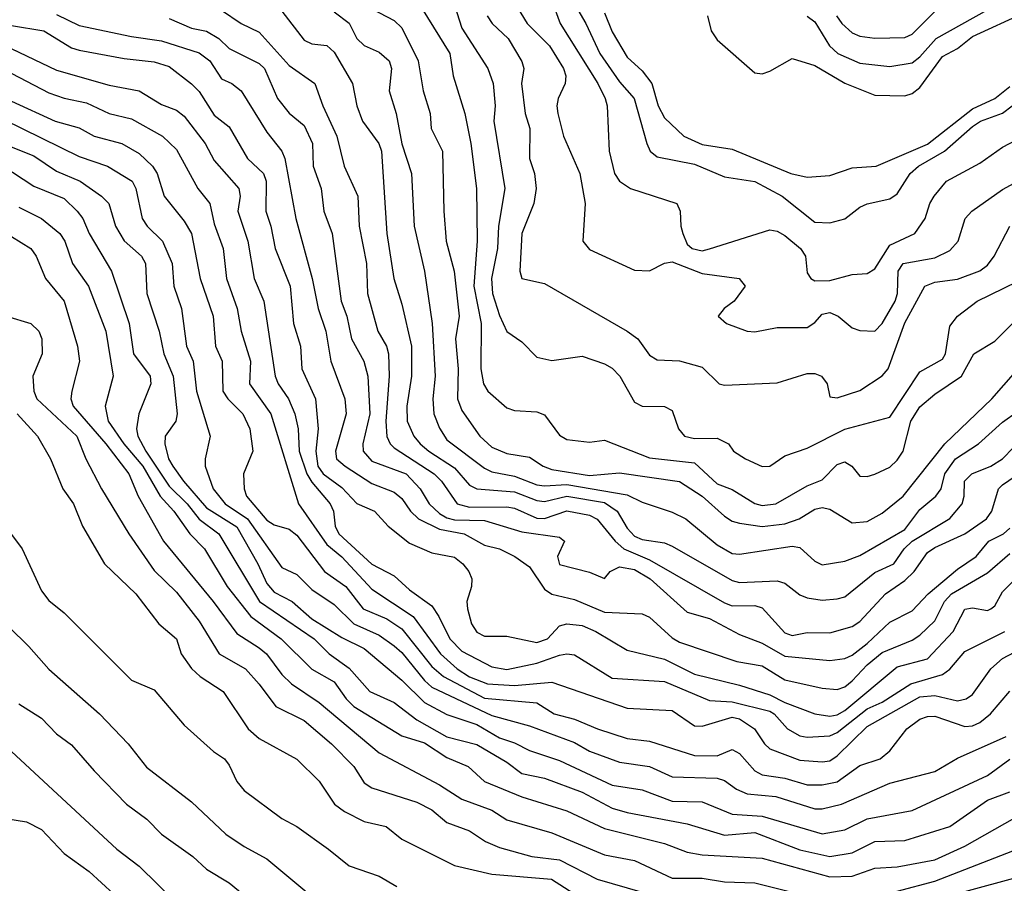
# Model space of a CAD drawing. Header units: metres. Extents: x -51132 to -49532, y -231222 to -229437.
# Tile 283 of 334: x -50040 to -49974, y -230086 to -230028. Entities that reach past the tile are written whole.
import ezdxf

# ---------------------------------------------------------------- set-up
doc = ezdxf.new("R2010")
doc.units = ezdxf.units.M
doc.layers.add('CONTOUR_INDEX', color=1, linetype='Continuous')
doc.layers.add('CONTOUR_INTER', color=3, linetype='Continuous')

msp = doc.modelspace()

# ---------------------------------------------------------------- linework, layer by layer
at = {"layer": 'CONTOUR_INDEX'}
for points, elevation in [([(-50010.58, -230027.046), (-50010.08, -230028.579), (-50008.35, -230031.259), (-50008.002, -230032.259), (-50007.863, -230033.759), (-50007.955, -230034.759), (-50007.211, -230039.259), (-50007.642, -230041.759), (-50007.719, -230043.259), (-50008.104, -230045.259), (-50008.039, -230046.259), (-50007.58, -230047.725), (-50007.08, -230048.783), (-50006.08, -230049.472), (-50005.08, -230050.482), (-50004.08, -230050.705), (-50002.08, -230050.424), (-50000.58, -230050.929), (-50000.08, -230051.224), (-49999.55, -230051.759), (-49998.58, -230053.492), (-49998.08, -230053.753), (-49996.58, -230053.767), (-49996.08, -230054.05), (-49995.643, -230055.259), (-49995.263, -230055.759), (-49994.58, -230055.917), (-49993.08, -230055.878), (-49992.319, -230056.259), (-49991.999, -230056.759), (-49991.201, -230057.259), (-49990.08, -230057.78), (-49989.58, -230057.755), (-49988.58, -230057.064), (-49987.08, -230056.563), (-49984.58, -230055.278), (-49981.58, -230054.485), (-49979.58, -230051.471), (-49978.08, -230050.626), (-49977.873, -230050.259), (-49977.58, -230048.418), (-49977.08, -230047.768), (-49975.767, -230046.759), (-49973.08, -230045.454)], 55), ([(-50026.08, -230027.379), (-50024.781, -230028.259), (-50023.58, -230028.835), (-50021.58, -230031.067), (-50019.867, -230032.259), (-50019.338, -230033.759), (-50018.408, -230035.759), (-50017.926, -230037.759), (-50017.016, -230039.759), (-50016.922, -230041.759), (-50016.444, -230044.259), (-50016.358, -230046.259), (-50015.683, -230048.759), (-50015.095, -230049.759), (-50014.97, -230050.259), (-50014.934, -230051.759), (-50015.145, -230054.759), (-50015.08, -230055.777), (-50014.863, -230056.259), (-50014.58, -230056.532), (-50011.928, -230058.259), (-50011.429, -230058.759), (-50010.399, -230060.259), (-50009.58, -230060.486), (-50007.08, -230060.461), (-50006.58, -230060.561), (-50005.08, -230061.21), (-50004.58, -230061.228), (-50003.08, -230060.723), (-50001.58, -230061.019), (-50001.08, -230061.275), (-49999.874, -230062.759), (-49999.298, -230063.259), (-49997.58, -230063.985), (-49992.58, -230066.86), (-49992.08, -230067.066), (-49990.58, -230067.036), (-49990.08, -230067.185), (-49988.58, -230068.858), (-49988.08, -230069.028), (-49987.08, -230068.834), (-49985.58, -230068.864), (-49984.08, -230068.432), (-49983.58, -230068.099), (-49981.866, -230066.259), (-49980.58, -230065.358), (-49979.965, -230064.759), (-49979.08, -230063.508), (-49978.58, -230063.164), (-49976.58, -230062.267), (-49975.129, -230061.259), (-49974.786, -230060.759), (-49974.349, -230059.259), (-49974.08, -230058.997), (-49971.543, -230057.259)], 60), ([(-50000.58, -230027.557), (-50000.08, -230028.815), (-49999.08, -230030.506), (-49998.08, -230031.409), (-49997.428, -230032.259), (-49997.003, -230033.759), (-49996.58, -230034.556), (-49995.303, -230035.759), (-49994.08, -230036.335), (-49992.08, -230036.63), (-49988.182, -230038.259), (-49987.08, -230038.503), (-49985.58, -230038.396), (-49984.08, -230037.889), (-49982.49, -230037.759), (-49979.08, -230036.311), (-49976.08, -230033.948), (-49974.58, -230033.266), (-49973.58, -230032.455)], 50), ([(-50044.08, -230029.498), (-50037.58, -230032.888), (-50036.58, -230033.243), (-50035.08, -230033.547), (-50033.58, -230034.253), (-50032.08, -230034.61), (-50030.016, -230035.759), (-50029.08, -230036.654), (-50027.667, -230039.259), (-50026.878, -230040.259), (-50026.58, -230041.61), (-50025.972, -230043.259), (-50025.764, -230045.259), (-50025.054, -230047.259), (-50024.786, -230048.759), (-50024.17, -230050.759), (-50024.223, -230052.259), (-50022.805, -230054.259), (-50020.956, -230060.259), (-50019.08, -230062.961), (-50018.08, -230063.795), (-50016.08, -230065.948), (-50013.318, -230067.759), (-50011.505, -230070.259), (-50010.404, -230071.259), (-50009.58, -230071.795), (-50008.364, -230072.259), (-50006.58, -230072.369), (-50004.08, -230072.144), (-49999.08, -230073.883), (-49996.08, -230074.025), (-49994.58, -230075.059), (-49994.08, -230075.08), (-49992.08, -230074.471), (-49991.58, -230074.585), (-49990.592, -230075.259), (-49989.933, -230076.259), (-49989.58, -230076.585), (-49987.58, -230077.34), (-49986.08, -230077.457), (-49985.58, -230077.379), (-49985.08, -230077.05), (-49983.08, -230075.093), (-49979.58, -230073.109), (-49978.58, -230073.027), (-49977.08, -230073.386), (-49976.488, -230073.259), (-49976.08, -230072.953), (-49974.852, -230071.259), (-49974.08, -230070.555), (-49971.599, -230069.259)], 65), ([(-50039.58, -230040.505), (-50038.08, -230041.253), (-50036.85, -230042.259), (-50036.531, -230042.759), (-50036.012, -230044.259), (-50034.942, -230045.759), (-50033.803, -230048.759), (-50033.308, -230051.759), (-50033.828, -230053.759), (-50033.648, -230054.759), (-50032.592, -230056.259), (-50031.323, -230057.759), (-50030.165, -230059.759), (-50029.256, -230060.759), (-50028.2, -230062.259), (-50027.227, -230063.259), (-50025.723, -230065.759), (-50024.141, -230067.759), (-50022.118, -230069.259), (-50020.08, -230071.268), (-50018.58, -230072.121), (-50017.796, -230073.259), (-50017.281, -230073.759), (-50014.08, -230075.717), (-50012.58, -230076.176), (-50011.08, -230077.162), (-50009.652, -230077.759), (-50008.565, -230078.759), (-50006.08, -230079.789), (-50003.08, -230080.713), (-50000.58, -230081.884), (-49996.58, -230082.884), (-49995.08, -230083.458), (-49994.08, -230083.633), (-49990.08, -230083.855), (-49985.58, -230085.101), (-49984.08, -230085.058), (-49982.58, -230084.535), (-49981.08, -230084.439), (-49978.58, -230083.981), (-49976.58, -230083.07), (-49972.58, -230080.804)], 70), ([(-50041.58, -230067.163), (-50038.93, -230069.759), (-50037.58, -230071.266), (-50034.205, -230074.259), (-50032.301, -230076.259), (-50031.08, -230077.805), (-50028.08, -230080.113), (-50025.793, -230082.259), (-50024.58, -230083.094), (-50023.08, -230083.912), (-50019.08, -230087.239)], 75)]:
    msp.add_lwpolyline(points, dxfattribs=dict(at, elevation=elevation))
at = {"layer": 'CONTOUR_INTER'}
for points, elevation in [([(-50007.544, -230025.259), (-50005.742, -230028.259), (-50004.242, -230029.759), (-50003.319, -230031.259), (-50003.148, -230031.759), (-50003.194, -230032.259), (-50003.66, -230033.259), (-50003.762, -230033.759), (-50003.691, -230034.259), (-50003.313, -230035.759), (-50002.218, -230038.259), (-50001.865, -230040.259), (-50002.017, -230042.759), (-50001.58, -230043.309), (-49998.58, -230044.703), (-49997.58, -230044.731), (-49996.58, -230044.237), (-49996.08, -230044.13), (-49994.08, -230044.927), (-49991.606, -230045.259), (-49991.213, -230045.759), (-49991.937, -230046.759), (-49992.618, -230047.259), (-49993.019, -230047.759), (-49992.466, -230048.259), (-49991.08, -230048.769), (-49990.58, -230048.802), (-49989.08, -230048.519), (-49987.08, -230048.525), (-49986.58, -230048.185), (-49986.08, -230047.617), (-49985.58, -230047.521), (-49985.023, -230047.759), (-49984.08, -230048.547), (-49983.58, -230048.722), (-49982.58, -230048.758), (-49982.08, -230048.242), (-49981.225, -230046.759), (-49981.064, -230046.259), (-49981.032, -230044.759), (-49980.685, -230044.259), (-49978.58, -230043.871), (-49977.58, -230043.395), (-49977.033, -230042.759), (-49976.555, -230041.259), (-49976.123, -230040.759), (-49974.08, -230039.314), (-49972.08, -230038.236)], 53), ([(-50002.987, -230026.259), (-50001.832, -230028.259), (-50000.891, -230030.259), (-49999.58, -230032.152), (-49998.606, -230033.259), (-49997.772, -230036.259), (-49997.535, -230036.759), (-49997.08, -230037.147), (-49994.58, -230037.642), (-49992.58, -230038.476), (-49990.58, -230038.8), (-49988.751, -230039.759), (-49986.58, -230041.492), (-49985.58, -230041.55), (-49984.58, -230041.267), (-49983.58, -230040.496), (-49983.08, -230040.272), (-49981.58, -230039.954), (-49981.08, -230039.615), (-49980.213, -230038.259), (-49979.658, -230037.759), (-49977.947, -230036.759), (-49976.08, -230035.118), (-49975.545, -230034.759), (-49974.08, -230034.242), (-49972.777, -230033.259)], 51), ([(-50013.065, -230026.759), (-50010.875, -230030.259), (-50010.656, -230031.759), (-50009.885, -230034.259), (-50009.48, -230036.259), (-50009.109, -230039.259), (-50009.052, -230042.759), (-50009.29, -230045.759), (-50008.793, -230048.259), (-50008.819, -230051.259), (-50008.638, -230052.259), (-50008.354, -230052.759), (-50007.08, -230053.87), (-50006.58, -230054.042), (-50005.08, -230054.131), (-50004.58, -230054.328), (-50003.58, -230055.682), (-50003.08, -230055.985), (-50001.58, -230056.151), (-50000.58, -230056.019), (-49997.58, -230057.201), (-49994.58, -230057.535), (-49993.08, -230058.923), (-49992.08, -230059.308), (-49990.58, -230060.246), (-49990.08, -230060.381), (-49989.175, -230060.259), (-49987.08, -230059.068), (-49986.08, -230058.659), (-49985.08, -230057.632), (-49984.58, -230057.471), (-49984.098, -230057.759), (-49983.58, -230058.424), (-49983.08, -230058.44), (-49982.58, -230058.291), (-49981.58, -230057.828), (-49981.08, -230057.359), (-49980.693, -230056.759), (-49980.18, -230054.759), (-49979.58, -230053.81), (-49978.58, -230052.956), (-49976.804, -230051.759), (-49975.987, -230050.259), (-49974.58, -230049.435), (-49973.08, -230047.92)], 56), ([(-50004.092, -230026.759), (-50003.537, -230028.259), (-50001.02, -230032.259), (-50000.527, -230033.259), (-50000.415, -230033.759), (-50000.276, -230036.759), (-49999.922, -230038.259), (-49999.58, -230038.76), (-49998.853, -230039.259), (-49995.769, -230040.259), (-49995.533, -230040.759), (-49995.506, -230041.759), (-49995.366, -230042.259), (-49995.08, -230042.959), (-49994.754, -230043.259), (-49994.08, -230043.397), (-49993.58, -230043.281), (-49989.58, -230042.01), (-49989.08, -230042.101), (-49988.58, -230042.382), (-49987.517, -230043.259), (-49987.185, -230043.759), (-49987.08, -230044.884), (-49986.842, -230045.259), (-49986.58, -230045.395), (-49985.58, -230045.392), (-49984.08, -230044.987), (-49983.08, -230044.927), (-49982.58, -230044.615), (-49981.58, -230043.038), (-49979.917, -230042.259), (-49979.235, -230041.259), (-49978.916, -230040.259), (-49978.62, -230039.759), (-49977.806, -230038.759), (-49975.58, -230037.563), (-49974.08, -230036.493), (-49972.684, -230035.759)], 52), ([(-50037.08, -230027.656), (-50035.58, -230028.389), (-50032.08, -230029.138), (-50030.08, -230029.416), (-50027.58, -230030.219), (-50026.868, -230030.759), (-50026.08, -230031.952), (-50025.412, -230032.259), (-50024.787, -230032.759), (-50023.08, -230035.51), (-50022.066, -230036.759), (-50021.87, -230037.259), (-50021.141, -230041.259), (-50020.056, -230045.259), (-50019.655, -230047.259), (-50019.141, -230048.759), (-50018.81, -230050.759), (-50017.868, -230053.259), (-50017.781, -230054.259), (-50018.492, -230056.759), (-50018.433, -230057.259), (-50017.865, -230057.759), (-50016.08, -230058.903), (-50014.58, -230059.479), (-50014.08, -230059.909), (-50013.507, -230060.759), (-50012.978, -230061.259), (-50011.58, -230061.956), (-50009.937, -230062.259), (-50008.58, -230063.013), (-50007.58, -230063.259), (-50006.552, -230063.759), (-50005.58, -230064.468), (-50004.58, -230065.952), (-50004.08, -230066.272), (-50002.58, -230066.628), (-50000.58, -230067.482), (-49998.08, -230067.596), (-49997.58, -230067.812), (-49996.08, -230069.195), (-49995.58, -230069.467), (-49991.77, -230070.759), (-49990.08, -230071.057), (-49988.58, -230071.979), (-49986.08, -230072.545), (-49985.08, -230072.632), (-49984.58, -230072.453), (-49984.08, -230072.049), (-49983.08, -230070.991), (-49982.08, -230070.164), (-49980.08, -230069.35), (-49979.58, -230069.015), (-49978.58, -230068.047), (-49977.935, -230066.759), (-49977.464, -230066.259), (-49975.08, -230064.855), (-49973.58, -230063.563)], 62), ([(-50022.08, -230027.453), (-50020.58, -230029.381), (-50020.08, -230029.627), (-50019.08, -230029.729), (-50018.58, -230030.165), (-50017.36, -230032.259), (-50017.076, -230033.759), (-50016.697, -230034.759), (-50015.615, -230036.259), (-50015.434, -230036.759), (-50015.072, -230042.259), (-50014.606, -230045.259), (-50014.08, -230046.954), (-50013.447, -230049.759), (-50013.445, -230051.759), (-50013.751, -230053.759), (-50013.719, -230054.759), (-50013.273, -230055.759), (-50012.849, -230056.259), (-50012.28, -230056.759), (-50010.58, -230057.854), (-50009.58, -230059.015), (-50009.08, -230059.269), (-50006.58, -230059.456), (-50005.08, -230060.037), (-50004.58, -230060.101), (-50003.08, -230059.747), (-50000.58, -230060.182), (-49999.745, -230060.759), (-49999.08, -230061.874), (-49998.58, -230062.405), (-49998.08, -230062.643), (-49996.58, -230062.864), (-49996.08, -230063.083), (-49992.08, -230065.364), (-49991.58, -230065.492), (-49989.08, -230065.385), (-49988.58, -230065.549), (-49987.58, -230066.318), (-49987.08, -230066.532), (-49986.08, -230066.679), (-49985.08, -230066.6), (-49984.58, -230066.459), (-49982.58, -230064.827), (-49981.304, -230064.259), (-49980.623, -230063.259), (-49980.083, -230062.759), (-49977.58, -230061.23), (-49976.756, -230060.259), (-49976.624, -230059.759), (-49976.603, -230058.759), (-49976.119, -230058.259), (-49974.862, -230057.759), (-49974.076, -230057.259), (-49972.616, -230055.759)], 59), ([(-50018.58, -230027.49), (-50017.58, -230028.232), (-50017.082, -230029.259), (-50016.58, -230029.729), (-50015.58, -230030.179), (-50014.924, -230030.759), (-50014.762, -230031.259), (-50014.917, -230032.759), (-50014.467, -230034.259), (-50014.08, -230036.27), (-50013.426, -230038.259), (-50013.264, -230041.759), (-50012.575, -230044.759), (-50012.062, -230048.259), (-50011.857, -230051.759), (-50012.026, -230053.259), (-50011.938, -230054.259), (-50011.58, -230055.218), (-50011.08, -230056.005), (-50008.58, -230057.89), (-50008.08, -230058.135), (-50006.58, -230058.427), (-50005.08, -230058.986), (-50004.58, -230059.066), (-50003.08, -230058.968), (-49999.08, -230059.652), (-49998.08, -230060.156), (-49996.08, -230060.822), (-49995.16, -230061.259), (-49993.08, -230062.99), (-49992.08, -230063.569), (-49991.58, -230063.616), (-49988.08, -230063.08), (-49987.58, -230063.173), (-49986.58, -230064.082), (-49986.08, -230064.335), (-49984.58, -230064.071), (-49983.58, -230063.702), (-49980.58, -230061.972), (-49979.58, -230060.644), (-49978.512, -230059.759), (-49978.162, -230059.259), (-49977.917, -230058.259), (-49977.199, -230057.259), (-49975.677, -230056.259), (-49974.08, -230054.822), (-49973.08, -230054.108)], 58), ([(-50016.08, -230027.297), (-50014.58, -230028.06), (-50014.08, -230028.559), (-50012.996, -230030.759), (-50012.669, -230032.759), (-50012.193, -230034.259), (-50012.134, -230035.259), (-50011.361, -230036.759), (-50011.289, -230040.759), (-50011.117, -230042.759), (-50010.598, -230044.759), (-50010.261, -230047.759), (-50010.497, -230049.259), (-50010.337, -230051.259), (-50010.368, -230053.259), (-50010.08, -230054.053), (-50008.885, -230055.759), (-50008.08, -230056.492), (-50007.08, -230056.914), (-50005.58, -230057.163), (-50004.664, -230057.759), (-50004.08, -230057.984), (-50001.58, -230058.37), (-49999.58, -230058.197), (-49995.58, -230058.769), (-49994.08, -230059.742), (-49992.58, -230061.086), (-49992.08, -230061.417), (-49991.58, -230061.556), (-49990.08, -230061.763), (-49988.58, -230061.587), (-49987.617, -230061.259), (-49986.58, -230060.606), (-49986.08, -230060.508), (-49985.58, -230060.623), (-49984.08, -230061.523), (-49983.08, -230061.438), (-49982.08, -230060.882), (-49980.699, -230059.759), (-49977.906, -230056.259), (-49974.786, -230053.259), (-49971.58, -230049.617)], 57), ([(-50008.406, -230027.759), (-50008.056, -230028.259), (-50006.991, -230029.259), (-50006.08, -230030.8), (-50005.965, -230031.259), (-50006.113, -230032.259), (-50005.87, -230034.259), (-50005.555, -230035.259), (-50005.584, -230037.259), (-50005.235, -230038.259), (-50005.122, -230039.259), (-50005.292, -230040.259), (-50006.092, -230042.259), (-50006.223, -230044.759), (-50006.08, -230045.26), (-50004.58, -230045.592), (-49999.08, -230048.762), (-49998.37, -230049.259), (-49997.58, -230050.349), (-49997.08, -230050.67), (-49995.58, -230050.736), (-49994.08, -230051.149), (-49992.955, -230052.259), (-49992.58, -230052.361), (-49989.08, -230052.199), (-49987.08, -230051.572), (-49986.58, -230051.583), (-49986.13, -230051.759), (-49985.763, -230052.259), (-49985.58, -230053.13), (-49985.08, -230053.198), (-49983.58, -230052.706), (-49982.08, -230051.727), (-49981.684, -230051.259), (-49980.58, -230048.199), (-49979.238, -230045.759), (-49978.58, -230045.494), (-49977.08, -230045.288), (-49975.58, -230044.745), (-49975.08, -230044.364), (-49974.63, -230043.759), (-49973.597, -230041.759)], 54), ([(-49993.711, -230027.759), (-49993.476, -230028.759), (-49993.08, -230029.342), (-49990.58, -230031.548), (-49990.08, -230031.614), (-49989.58, -230031.449), (-49988.08, -230030.597), (-49986.58, -230031.065), (-49984.58, -230032.239), (-49982.58, -230033.04), (-49980.58, -230033.079), (-49980.08, -230032.916), (-49979.58, -230032.531), (-49978.08, -230030.473), (-49977.08, -230029.932), (-49976.08, -230029.134), (-49972.58, -230027.527)], 49), ([(-49987.08, -230027.77), (-49986.58, -230028.153), (-49985.589, -230029.759), (-49985.036, -230030.259), (-49983.58, -230030.904), (-49981.58, -230031.134), (-49980.08, -230030.874), (-49979.58, -230030.486), (-49978.496, -230029.259), (-49975.08, -230027.354)], 48), ([(-49985.12, -230027.759), (-49984.785, -230028.259), (-49984.08, -230028.881), (-49983.58, -230029.106), (-49982.58, -230029.237), (-49980.58, -230029.187), (-49980.08, -230028.967), (-49978.58, -230027.473)], 47), ([(-50040.08, -230028.394), (-50037.932, -230028.759), (-50036.08, -230029.886), (-50035.58, -230030.036), (-50032.58, -230030.605), (-50030.58, -230030.813), (-50029.58, -230031.122), (-50028.08, -230032.283), (-50027.58, -230032.794), (-50026.58, -230034.378), (-50025.58, -230035.141), (-50024.348, -230037.259), (-50023.301, -230038.259), (-50023.106, -230038.759), (-50023.146, -230040.759), (-50022.808, -230041.759), (-50022.511, -230043.259), (-50021.518, -230045.759), (-50021.301, -230048.259), (-50020.833, -230049.759), (-50020.748, -230051.259), (-50019.831, -230053.259), (-50019.642, -230055.259), (-50019.808, -230056.759), (-50019.678, -230057.759), (-50019.327, -230058.259), (-50018.08, -230059.182), (-50017.08, -230060.236), (-50015.911, -230060.759), (-50014.999, -230061.759), (-50013.58, -230062.886), (-50012.08, -230063.528), (-50010.58, -230063.823), (-50010.023, -230064.259), (-50009.617, -230064.759), (-50009.426, -230065.259), (-50009.43, -230065.759), (-50009.744, -230066.759), (-50009.708, -230067.259), (-50009.444, -230068.259), (-50009.08, -230068.804), (-50008.58, -230069.07), (-50007.08, -230069.077), (-50005.08, -230069.497), (-50004.377, -230069.259), (-50003.58, -230068.383), (-50003.08, -230068.253), (-50002.08, -230068.356), (-50001.16, -230068.759), (-49999.08, -230070.013), (-49996.58, -230070.615), (-49994.58, -230071.618), (-49991.58, -230072.343), (-49989.58, -230072.982), (-49988.58, -230073.492), (-49986.58, -230074.248), (-49985.58, -230074.408), (-49985.08, -230074.313), (-49984.58, -230074.028), (-49981.08, -230071.126), (-49979.08, -230070.579), (-49977.352, -230068.759), (-49976.58, -230067.287), (-49976.08, -230067.182), (-49975.08, -230067.364), (-49974.847, -230067.259), (-49974.58, -230067.056), (-49974.08, -230066.125), (-49973.08, -230065.118)], 63), ([(-50029.58, -230027.937), (-50028.08, -230028.57), (-50027.08, -230028.766), (-50026.273, -230029.259), (-50025.58, -230029.932), (-50023.58, -230030.939), (-50023.226, -230031.259), (-50022.366, -230033.259), (-50021.58, -230034.228), (-50020.58, -230035.057), (-50020.025, -230036.259), (-50019.978, -230037.759), (-50019.446, -230039.259), (-50019.272, -230040.759), (-50018.715, -230042.259), (-50018.129, -230046.759), (-50017.734, -230047.759), (-50017.422, -230049.259), (-50016.614, -230050.759), (-50016.349, -230051.759), (-50016.219, -230054.259), (-50016.676, -230056.259), (-50016.662, -230056.759), (-50016.08, -230057.409), (-50013.792, -230058.259), (-50012.86, -230059.259), (-50012.253, -230060.259), (-50011.58, -230060.902), (-50011.08, -230061.203), (-50010.58, -230061.33), (-50008.58, -230061.372), (-50006.08, -230062.126), (-50003.58, -230062.481), (-50003.253, -230062.759), (-50003.715, -230063.759), (-50003.58, -230064.307), (-50001.58, -230064.805), (-50000.58, -230065.246), (-50000.21, -230064.759), (-49999.58, -230064.451), (-49998.58, -230064.629), (-49997.546, -230065.259), (-49995.08, -230067.484), (-49993.58, -230067.889), (-49991.58, -230068.962), (-49990.08, -230069.548), (-49988.58, -230070.403), (-49985.58, -230070.704), (-49984.58, -230070.562), (-49984.08, -230070.332), (-49983.08, -230069.574), (-49981.58, -230068.143), (-49980.08, -230067.385), (-49979.025, -230066.259), (-49977.08, -230064.619), (-49975.833, -230063.759), (-49974.975, -230062.759), (-49974.009, -230062.259), (-49973.58, -230061.885)], 61), ([(-50042.581, -230028.759), (-50037.08, -230031.382), (-50033.58, -230032.362), (-50031.576, -230032.759), (-50030.08, -230033.666), (-50029.08, -230034.044), (-50028.58, -230034.433), (-50027.182, -230036.259), (-50026.58, -230037.39), (-50024.935, -230039.259), (-50024.858, -230039.759), (-50025.005, -230040.759), (-50024.343, -230042.759), (-50023.917, -230045.259), (-50023.264, -230046.759), (-50022.527, -230051.759), (-50022.322, -230052.259), (-50021.628, -230053.259), (-50021.213, -230054.259), (-50020.989, -230055.259), (-50020.913, -230056.759), (-50020.413, -230058.259), (-50020.08, -230058.821), (-50018.85, -230060.259), (-50018.623, -230060.759), (-50018.521, -230061.759), (-50018.265, -230062.259), (-50016.08, -230064.279), (-50014.58, -230065.056), (-50013.58, -230065.993), (-50012.08, -230067.06), (-50011.607, -230067.759), (-50010.89, -230069.259), (-50010.08, -230070.078), (-50008.08, -230071.12), (-50007.08, -230071.305), (-50005.08, -230070.878), (-50003.58, -230070.348), (-50003.08, -230070.243), (-50002.58, -230070.324), (-50000.08, -230071.868), (-49996.58, -230072.099), (-49993.58, -230073.364), (-49992.08, -230073.454), (-49989.58, -230074.071), (-49989.277, -230074.259), (-49988.392, -230075.259), (-49987.58, -230075.708), (-49987.08, -230075.794), (-49985.58, -230075.716), (-49985.08, -230075.494), (-49983.08, -230073.925), (-49982.08, -230073.465), (-49980.182, -230072.259), (-49978.08, -230071.629), (-49977.58, -230071.275), (-49976.58, -230070.089), (-49973.91, -230068.759)], 64), ([(-50040.08, -230033.439), (-50037.179, -230034.759), (-50035.58, -230035.225), (-50034.58, -230035.77), (-50032.729, -230036.259), (-50031.58, -230036.913), (-50030.693, -230037.759), (-50030.37, -230038.259), (-50029.913, -230039.759), (-50028.58, -230041.425), (-50028.084, -230042.259), (-50027.507, -230045.259), (-50026.641, -230047.759), (-50026.495, -230049.759), (-50026.037, -230050.759), (-50026.005, -230052.759), (-50025.665, -230053.259), (-50024.662, -230054.259), (-50024.212, -230055.259), (-50024.002, -230056.759), (-50024.615, -230058.259), (-50024.582, -230059.259), (-50024.426, -230059.759), (-50023.08, -230061.346), (-50022.58, -230061.659), (-50021.58, -230061.958), (-50021.08, -230062.338), (-50019.225, -230064.759), (-50017.811, -230065.759), (-50016.666, -230067.259), (-50015.08, -230067.924), (-50014.08, -230068.584), (-50012.08, -230071.094), (-50011.313, -230071.759), (-50008.58, -230073.208), (-50005.08, -230073.518), (-50003.925, -230074.259), (-50002.58, -230074.615), (-50001.043, -230075.259), (-49999.08, -230075.883), (-49997.58, -230076.075), (-49994.58, -230077.037), (-49993.08, -230077.058), (-49992.08, -230076.635), (-49991.58, -230076.901), (-49990.58, -230078.051), (-49990.08, -230078.325), (-49988.58, -230078.536), (-49987.08, -230078.974), (-49986.08, -230078.985), (-49985.08, -230078.781), (-49983.58, -230077.683), (-49982.221, -230077.259), (-49981.58, -230076.721), (-49980.439, -230075.259), (-49979.58, -230074.602), (-49979.08, -230074.417), (-49978.58, -230074.41), (-49976.58, -230075.096), (-49976.08, -230075.052), (-49975.58, -230074.837), (-49974.876, -230074.259), (-49973.58, -230072.735)], 66), ([(-50040.58, -230034.649), (-50035.58, -230037.116), (-50033.677, -230037.759), (-50032.05, -230038.759), (-50031.797, -230039.259), (-50031.38, -230041.259), (-50031.048, -230041.759), (-50030.012, -230042.759), (-50029.385, -230044.259), (-50029.258, -230045.759), (-50028.756, -230047.259), (-50028.422, -230049.759), (-50027.979, -230050.759), (-50027.759, -230052.759), (-50026.852, -230055.759), (-50027.183, -230057.259), (-50027.174, -230057.759), (-50026.648, -230059.259), (-50025.843, -230060.259), (-50024.353, -230061.259), (-50022.08, -230064.494), (-50021.08, -230064.959), (-50020.08, -230065.966), (-50018.58, -230066.973), (-50017.284, -230068.259), (-50015.58, -230069.019), (-50014.58, -230069.71), (-50014.08, -230070.16), (-50012.58, -230072.041), (-50012.08, -230072.474), (-50008.08, -230074.357), (-50005.58, -230075.049), (-50002.58, -230076.169), (-50001.58, -230076.741), (-49999.58, -230077.464), (-49997.58, -230077.755), (-49996.08, -230078.445), (-49993.08, -230078.527), (-49992.58, -230078.682), (-49991.801, -230079.259), (-49991.08, -230079.577), (-49989.177, -230079.759), (-49986.58, -230080.568), (-49986.08, -230080.582), (-49984.793, -230080.259), (-49981.58, -230078.866), (-49978.58, -230078.093), (-49977.08, -230077.195), (-49973.826, -230075.759)], 67), ([(-50043.58, -230035.831), (-50038.58, -230039.104), (-50036.58, -230039.919), (-50035.714, -230040.759), (-50035.327, -230041.259), (-50034.894, -230042.259), (-50033.424, -230044.759), (-50032.244, -230048.259), (-50031.948, -230050.259), (-50030.847, -230051.759), (-50030.803, -230052.259), (-50031.595, -230054.259), (-50031.76, -230055.259), (-50031.66, -230055.759), (-50031.139, -230056.759), (-50029.58, -230059.075), (-50028.387, -230060.259), (-50027.58, -230061.281), (-50026.258, -230062.259), (-50023.552, -230066.759), (-50019.917, -230069.259), (-50018.913, -230070.259), (-50017.58, -230071.217), (-50016.209, -230072.759), (-50014.58, -230073.495), (-50013.08, -230074.646), (-50011.08, -230075.784), (-50009.08, -230076.284), (-50007.08, -230077.468), (-50006.08, -230078.222), (-50004.58, -230078.529), (-50002.08, -230079.469), (-50000.08, -230080.538), (-49999.08, -230080.828), (-49995.08, -230081.573), (-49992.58, -230082.332), (-49990.58, -230082.147), (-49987.58, -230083.305), (-49985.58, -230083.753), (-49984.08, -230083.509), (-49982.58, -230082.756), (-49980.58, -230082.699), (-49977.58, -230081.764), (-49975.08, -230080.012), (-49973.58, -230079.451)], 69), ([(-50040.657, -230036.259), (-50038.58, -230037.078), (-50037.08, -230038.108), (-50035.504, -230038.759), (-50034.088, -230039.759), (-50033.604, -230040.259), (-50033.143, -230041.759), (-50032.58, -230042.742), (-50031.427, -230043.759), (-50031.147, -230044.259), (-50031.069, -230046.259), (-50030.246, -230048.759), (-50029.924, -230050.259), (-50029.314, -230051.759), (-50029.047, -230054.259), (-50029.125, -230054.759), (-50029.833, -230055.759), (-50029.865, -230056.259), (-50029.625, -230057.259), (-50029.339, -230057.759), (-50028.632, -230058.759), (-50027.08, -230060.532), (-50025.08, -230061.788), (-50023.661, -230064.259), (-50023.08, -230065.575), (-50022.58, -230066.155), (-50021.395, -230066.759), (-50020.08, -230067.921), (-50018.08, -230069.175), (-50016.58, -230069.909), (-50014.08, -230072.011), (-50012.58, -230073.497), (-50011.08, -230074.299), (-50009.08, -230074.971), (-50007.58, -230075.852), (-50006.58, -230076.182), (-50005.58, -230076.696), (-50003.58, -230077.358), (-50000.08, -230078.999), (-49998.08, -230079.304), (-49996.08, -230080.064), (-49994.08, -230080.107), (-49992.08, -230080.942), (-49990.08, -230081.057), (-49986.08, -230082.243), (-49984.58, -230081.983), (-49983.08, -230081.256), (-49980.08, -230080.698), (-49975.08, -230078.355), (-49973.58, -230077.28)], 68), ([(-50040.08, -230042.457), (-50038.784, -230043.259), (-50038.442, -230043.759), (-50037.821, -230045.259), (-50036.58, -230046.763), (-50035.69, -230049.759), (-50035.544, -230050.759), (-50036.068, -230052.759), (-50036.117, -230053.259), (-50035.976, -230053.759), (-50033.789, -230056.259), (-50032.253, -230058.259), (-50031.633, -230059.759), (-50029.943, -230062.759), (-50026.637, -230066.759), (-50025.08, -230068.903), (-50023.58, -230069.843), (-50023.097, -230070.259), (-50022.08, -230071.639), (-50021.432, -230072.259), (-50019.58, -230073.487), (-50015.58, -230076.857), (-50011.58, -230078.976), (-50010.08, -230079.924), (-50008.08, -230080.661), (-50007.08, -230081.32), (-50004.08, -230082.177), (-50000.58, -230083.654), (-49998.58, -230084.019), (-49996.08, -230085.195), (-49994.08, -230085.205), (-49992.58, -230085.451), (-49990.58, -230085.513), (-49988.08, -230086.138)], 71), ([(-50040.417, -230047.759), (-50038.791, -230048.259), (-50038.25, -230048.759), (-50038.046, -230049.259), (-50038.027, -230050.259), (-50038.656, -230051.759), (-50038.597, -230052.759), (-50038.381, -230053.259), (-50035.716, -230055.759), (-50035.12, -230057.259), (-50034.074, -230059.259), (-50032.263, -230062.259), (-50030.58, -230064.708), (-50029.08, -230066.148), (-50027.58, -230068.086), (-50026.252, -230070.259), (-50024.5, -230071.259), (-50023.58, -230072.266), (-50022.481, -230073.759), (-50020.58, -230074.696), (-50018.757, -230076.259), (-50017.276, -230077.759), (-50016.58, -230078.836), (-50016.08, -230079.182), (-50013.08, -230080.13), (-50012.08, -230080.641), (-50011.08, -230081.491), (-50009.58, -230082.055), (-50008.497, -230082.759), (-50007.58, -230083.157), (-50005.43, -230083.759), (-50003.58, -230083.987), (-50001.08, -230085.261), (-49998.08, -230086.134)], 72), ([(-50039.697, -230054.259), (-50038.345, -230055.759), (-50037.49, -230057.259), (-50036.662, -230059.259), (-50035.944, -230060.259), (-50035.352, -230061.759), (-50033.892, -230064.259), (-50031.802, -230066.259), (-50030.275, -230068.259), (-50029.095, -230069.259), (-50028.771, -230070.259), (-50028.08, -230071.232), (-50027.507, -230071.759), (-50025.988, -230072.759), (-50024.325, -230075.259), (-50023.58, -230075.899), (-50021.08, -230077.26), (-50019.58, -230078.736), (-50018.569, -230080.259), (-50017.888, -230080.759), (-50016.58, -230081.417), (-50015.127, -230081.759), (-50014.08, -230082.601), (-50010.58, -230084.347), (-50008.08, -230084.933), (-50004.119, -230085.259), (-50002.08, -230086.574)], 73), ([(-50040.08, -230062.306), (-50039.374, -230063.259), (-50038.08, -230066.048), (-50037.58, -230066.698), (-50036.58, -230067.512), (-50032.08, -230072.001), (-50030.58, -230072.646), (-50028.58, -230075.003), (-50026.617, -230076.759), (-50025.896, -230077.259), (-50025.58, -230077.666), (-50025.077, -230078.759), (-50024.58, -230079.367), (-50022.08, -230081.219), (-50021.08, -230081.754), (-50018.961, -230083.259), (-50017.58, -230084.369), (-50015.58, -230085.056), (-50014.417, -230085.759)], 74), ([(-50039.58, -230073.577), (-50038.08, -230074.537), (-50037.08, -230075.581), (-50036.08, -230076.307), (-50034.58, -230078.047), (-50032.409, -230080.259), (-50031.06, -230081.259), (-50030.08, -230082.259), (-50027.992, -230083.759), (-50027.08, -230084.599), (-50025.58, -230085.514), (-50024.58, -230086.341)], 76), ([(-50040.08, -230076.757), (-50033.065, -230083.259), (-50031.58, -230084.39), (-50029.08, -230086.833)], 77), ([(-50040.58, -230081.191), (-50039.08, -230081.454), (-50038.08, -230081.963), (-50036.58, -230083.55), (-50034.911, -230084.759), (-50033.253, -230086.259)], 78), ([(-49981.08, -230086.069), (-49978.58, -230085.401), (-49972.58, -230083.065)], 71), ([(-49976.58, -230086.089), (-49973.08, -230085.132)], 72)]:
    msp.add_lwpolyline(points, dxfattribs=dict(at, elevation=elevation))

doc.saveas('drawing.dxf')
